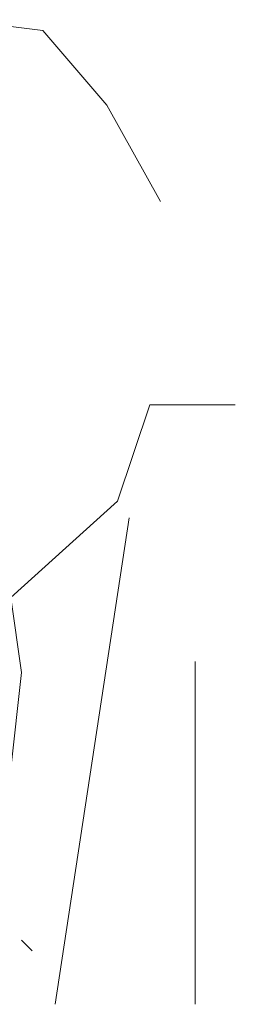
# Model space of a CAD drawing. Header units: millimetres. Extents: x 14400 to 93787, y -21104 to 39413.
# Tile 288 of 328: x 54705.88 to 54709.22, y 19703.6 to 19718.82. Entities that reach past the tile are written whole.
import ezdxf

# ---------------------------------------------------------------- set-up
doc = ezdxf.new("R2010")
doc.units = ezdxf.units.MM
doc.layers.add('_MODUS - zielen', color=66, linetype='Continuous', lineweight=9)

msp = doc.modelspace()

# ---------------------------------------------------------------- linework, layer by layer
at = {"layer": '_MODUS - zielen', "transparency": 33554687}
for p, q in [((54706.42881, 19703.59929), (54707.57196, 19711.1197)), ((54708.59447, 19703.59929), (54708.59447, 19708.89801))]:
    msp.add_line(p, q, dxfattribs=at)
for points in [[(54703.59082, 19717.66368), (54703.25989, 19718.65646), (54704.91453, 19718.82193), (54706.23823, 19718.65646), (54707.23102, 19717.49822), (54708.05833, 19716.00905)], [(54704.25267, 19704.923), (54704.25267, 19705.75032), (54705.74184, 19707.23949), (54705.90731, 19708.72866), (54705.74184, 19709.8869), (54707.39648, 19711.37607), (54707.89287, 19712.86524), (54709.21658, 19712.86524)], [(54706.07277, 19704.42661), (54705.90731, 19704.59207), (54705.90731, 19704.59207)]]:
    msp.add_lwpolyline(points, dxfattribs=at)

doc.saveas('drawing.dxf')
